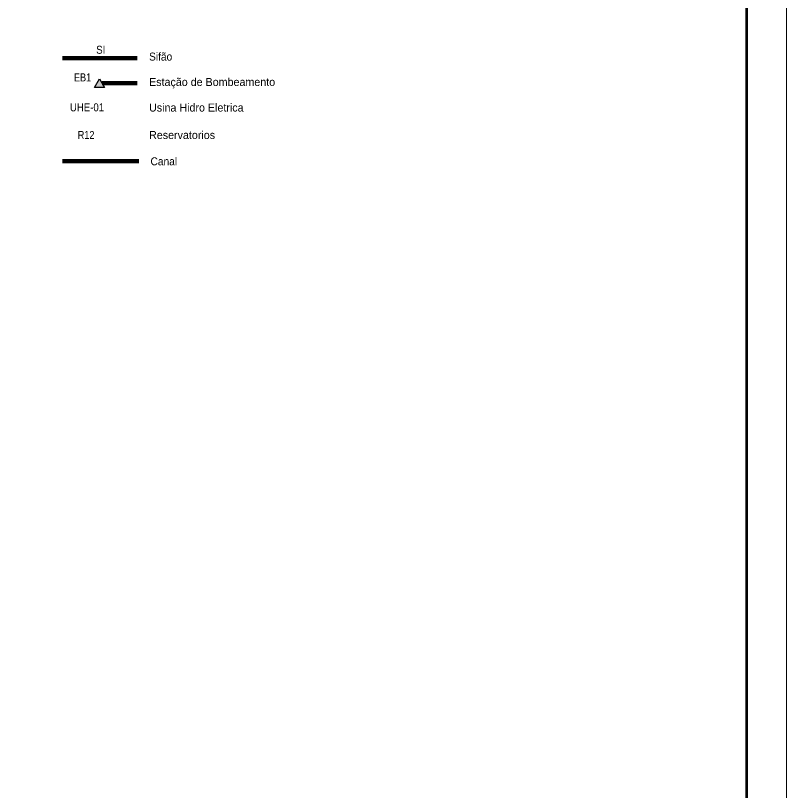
# Model space of a CAD drawing. Extents: x 553962 to 842807, y 8883888 to 9032388.
# Drawn here: x 794625 to 842807, y 8932301 to 8980713 of the extents above; entities that cross this region are included whole.
import ezdxf
from ezdxf.enums import TextEntityAlignment as Align

# ---------------------------------------------------------------- set-up
doc = ezdxf.new("R2010")
doc.units = 0
doc.header["$LTSCALE"] = 200
for name, color, linetype, lineweight in [('3', 7, 'Continuous', 13), ('5', 7, 'Continuous', 25), ('7', 7, 'Continuous', 90), ('9', 7, 'Continuous', 90)]:
    doc.layers.add(name, color=color, linetype=linetype, lineweight=lineweight)

msp = doc.modelspace()

# ---------------------------------------------------------------- hatches: boundary and pattern name
at = {"layer": '7'}
msp.add_hatch(color=256, dxfattribs=at).paths.add_polyline_path([(799881.3, 8976748.2), (800192, 8976210), (799570.5, 8976210)])

# ---------------------------------------------------------------- linework, layer by layer
at = {"layer": '3'}
msp.add_lwpolyline([(842807.3, 9032387.8), (842807.3, 8883887.8), (553961.7, 8883887.8), (553961.7, 9032387.8)], close=True, dxfattribs=at)
at = {"layer": '3', "lineweight": 53}
msp.add_lwpolyline([(840307.3, 9029887.8), (840307.3, 8886387.8), (560211.7, 8886387.8), (560211.7, 9029887.8)], close=True, dxfattribs=at)
at = {"layer": '5', "lineweight": 90}
msp.add_line((797567.6, 8971604.6), (802324.1, 8971604.6), dxfattribs=at)
at = {"layer": '7'}
for p, q in [((797567.6, 8978043.3), (802233.4, 8978043.3)), ((800036.7, 8976479.1), (802233.4, 8976479.1))]:
    msp.add_line(p, q, dxfattribs=at)
at = {"layer": '7', "lineweight": 25}
msp.add_lwpolyline([(799881.3, 8976748.2), (800192, 8976210), (799570.5, 8976210)], close=True, dxfattribs=at)

# ---------------------------------------------------------------- texts
at = {"layer": '5', "width": 0.95}
for s, p in [('Sifão', (802972.8, 8977896.5)), ('Canal', (803063.5, 8971354.6))]:
    msp.add_text(s, height=500, dxfattribs=at).set_placement(p)
at = {"layer": '5'}
for s, p in [('Estação de Bombeamento', (802972.8, 8976310.9)), ('Usina Hidro Eletrica', (802972.8, 8974712.4)), ('Reservatorios', (802972.8, 8972998.2))]:
    msp.add_text(s, height=500, dxfattribs=at).set_placement(p)
at = {"layer": '7'}
for s, width, p in [('SI', 0.9, (799952.5, 8978322.6)), ('EB1', 0.85, (798816.8, 8976596.5)), ('UHE-01', 0.9, (799093.2, 8974726.8))]:
    msp.add_text(s, height=500, dxfattribs=dict(at, width=width)).set_placement(p, align=Align.CENTER)
at = {"layer": '9', "width": 0.85}
msp.add_text('R12', height=500, dxfattribs=at).set_placement((799037.2, 8972998.2), align=Align.CENTER)

doc.saveas('drawing.dxf')
